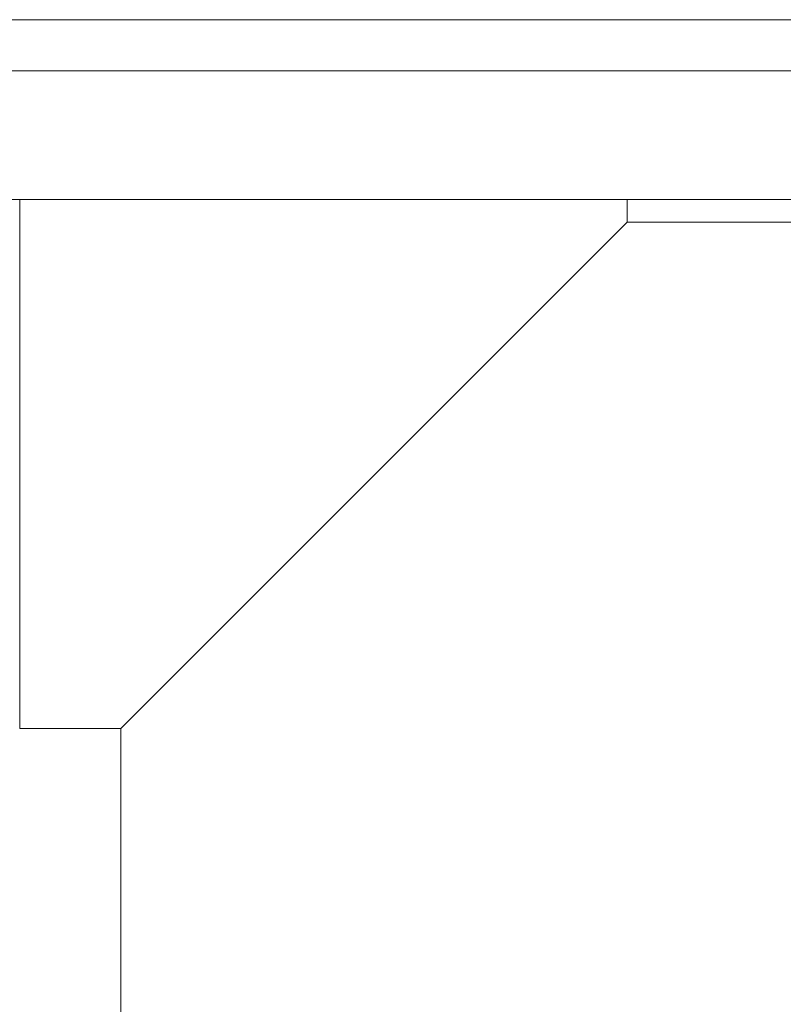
# Model space of a CAD drawing. Header units: millimetres. Extents: x 53746 to 116821, y -810352 to -765802.
# Tile 328 of 347: x 98908 to 99285, y -772974 to -772488. Entities that reach past the tile are written whole.
import ezdxf

# ---------------------------------------------------------------- set-up
doc = ezdxf.new("R2010")
doc.units = ezdxf.units.MM
doc.header["$MEASUREMENT"] = 0
for name, color, linetype, lineweight in [('Main Cradle Rails', 7, 'Continuous', 0), ('Side Cradle Stbd', 7, 'Continuous', 0), ('Side Cradle Tower Platform', 7, 'Continuous', 0)]:
    doc.layers.add(name, color=color, linetype=linetype, lineweight=lineweight)

# ---------------------------------------------------------------- blocks, each defined once
blk = doc.blocks.new('*U57')
at = {"layer": 'Side Cradle Stbd', "color": 7, "linetype": 'Continuous', "lineweight": 0}
for p, q in [((14034.2, 15589.32), (13572.7, 15589.32)), ((14034.2, 15489.32), (13925.09, 15489.32)), ((13675.09, 14909.26), (13675.09, 15239.32))]:
    blk.add_line(p, q, dxfattribs=at)
at = {"layer": 'Side Cradle Stbd', "color": 7, "linetype": 'Continuous', "lineweight": 0, "flags": 128}
blk.add_lwpolyline([(13625.09, 15500.51), (13625.09, 15239.32), (13675.09, 15239.32), (13925.09, 15489.32), (13925.09, 15500.51)], dxfattribs=at)
at = {"layer": 'Side Cradle Tower Platform', "color": 7, "linetype": 'Continuous', "lineweight": 0}
for p, q in [((14034.2, 15564.01), (10423.87, 15564.01)), ((10423.87, 15500.51), (14034.2, 15500.51))]:
    blk.add_line(p, q, dxfattribs=at)

msp = doc.modelspace()

# ---------------------------------------------------------------- block references
at = {"layer": 'Main Cradle Rails', "color": 7, "linetype": 'Continuous', "lineweight": 0}
msp.add_blockref('*U57', (85283.05, -788076.95), dxfattribs=at)

doc.saveas('drawing.dxf')
